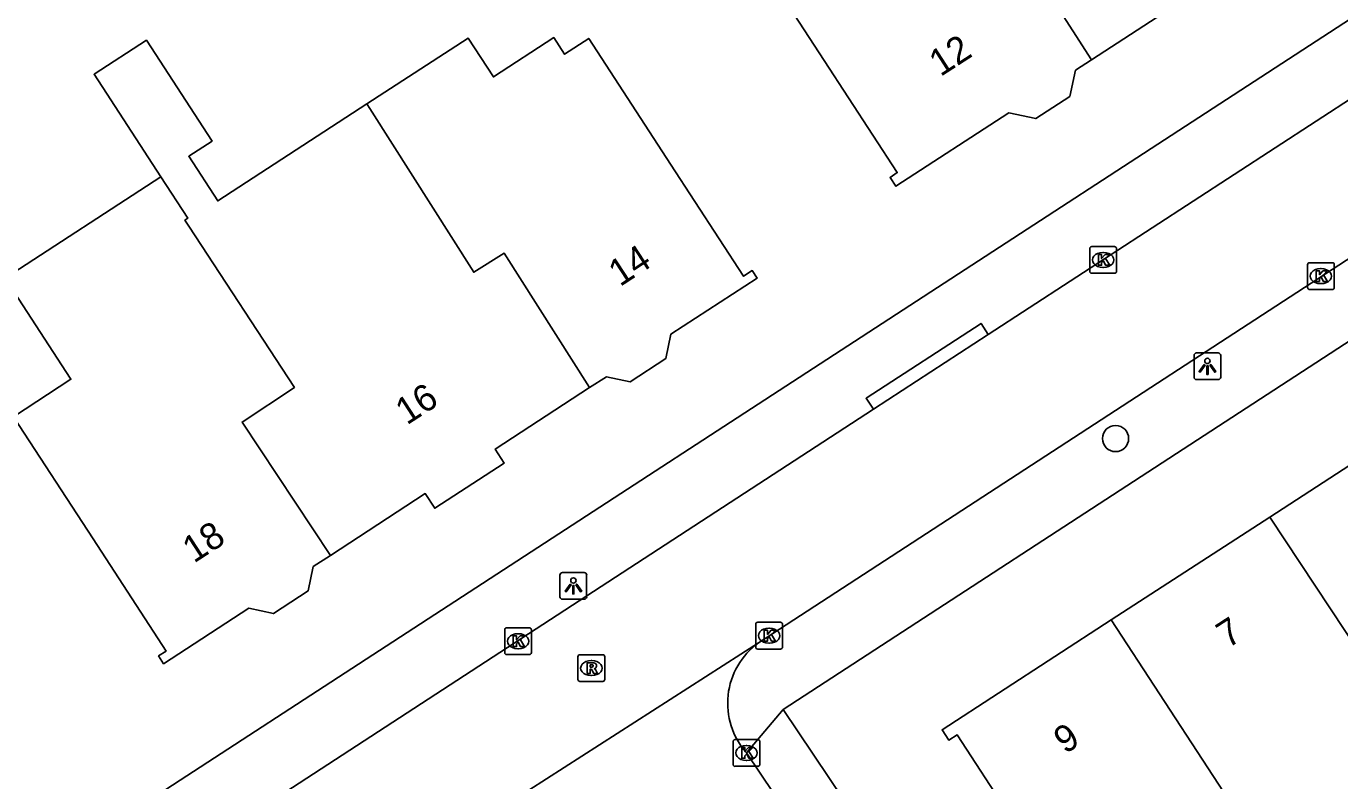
# Model space of a CAD drawing. Extents: x 161772 to 163123, y 383092 to 383917.
# Drawn here: x 162539.53 to 162588.61, y 383795.47 to 383823.67 of the extents above; entities that cross this region are included whole.
import ezdxf

# ---------------------------------------------------------------- set-up
doc = ezdxf.new("R2010")
doc.units = 0
for name, color, linetype in [('IMGEO_Boom', 7, 'Continuous'), ('IMGEO_Kolk', 7, 'Continuous'), ('IMGEO_Lichtpunt', 7, 'Continuous'), ('IMGEO_Pand', 7, 'Continuous'), ('IMGEO_Pand_nummerreeks', 7, 'Continuous'), ('IMGEO_Rijbaan_lokaal_open', 7, 'Continuous'), ('IMGEO_Rioolput', 7, 'Continuous'), ('IMGEO_Voetpad_open', 7, 'Continuous')]:
    doc.layers.add(name, color=color, linetype=linetype)

msp = doc.modelspace()

# ---------------------------------------------------------------- linework, layer by layer
at = {"layer": 'IMGEO_Boom'}
msp.add_circle((162580.231, 383808.261), 0.489, dxfattribs=at)
at = {"layer": 'IMGEO_Kolk'}
for p, q in [((162579.266, 383814.512), (162579.266, 383815.364)), ((162579.341, 383815.438), (162580.193, 383815.438)), ((162579.754, 383815.218), (162579.779, 383815.218)), ((162580.267, 383815.364), (162580.267, 383814.512)), ((162579.777, 383814.658), (162579.752, 383814.658)), ((162587.402, 383813.906), (162587.402, 383814.758)), ((162587.477, 383814.832), (162588.329, 383814.832)), ((162587.89, 383814.612), (162587.915, 383814.612)), ((162588.403, 383814.758), (162588.403, 383813.906)), ((162580.193, 383814.438), (162579.341, 383814.438)), ((162588.329, 383813.832), (162587.477, 383813.832)), ((162587.913, 383814.052), (162587.888, 383814.052)), ((162566.86, 383801.395), (162567.712, 383801.395)), ((162557.406, 383800.262), (162557.406, 383801.114)), ((162557.481, 383801.188), (162558.333, 383801.188)), ((162557.894, 383800.968), (162557.919, 383800.968)), ((162558.407, 383801.114), (162558.407, 383800.262)), ((162566.785, 383800.469), (162566.785, 383801.321)), ((162567.273, 383801.175), (162567.298, 383801.175)), ((162567.786, 383801.321), (162567.786, 383800.469)), ((162557.917, 383800.408), (162557.892, 383800.408)), ((162567.712, 383800.395), (162566.86, 383800.395)), ((162567.296, 383800.615), (162567.271, 383800.615)), ((162558.333, 383800.188), (162557.481, 383800.188)), ((162565.94, 383796.086), (162565.94, 383796.938)), ((162566.015, 383797.012), (162566.867, 383797.012)), ((162566.941, 383796.938), (162566.941, 383796.086)), ((162566.428, 383796.792), (162566.453, 383796.792)), ((162566.867, 383796.012), (162566.015, 383796.012)), ((162566.451, 383796.232), (162566.426, 383796.232))]:
    msp.add_line(p, q, dxfattribs=at)
for points in [[(162579.266, 383814.512), (162579.266, 383815.364)], [(162579.341, 383815.438), (162580.193, 383815.438)], [(162579.587, 383815.138), (162579.71, 383815.138), (162579.71, 383814.987), (162579.84, 383815.138), (162580.004, 383815.138), (162579.858, 383814.987), (162580.011, 383814.738), (162579.859, 383814.738), (162579.774, 383814.902), (162579.71, 383814.835), (162579.71, 383814.738), (162579.587, 383814.738), (162579.587, 383815.138)], [(162580.267, 383815.364), (162580.267, 383814.512)], [(162587.402, 383813.906), (162587.402, 383814.758)], [(162587.477, 383814.832), (162588.329, 383814.832)], [(162588.403, 383814.758), (162588.403, 383813.906)], [(162580.193, 383814.438), (162579.341, 383814.438)], [(162587.723, 383814.532), (162587.846, 383814.532), (162587.846, 383814.381), (162587.976, 383814.532), (162588.14, 383814.532), (162587.994, 383814.381), (162588.147, 383814.132), (162587.995, 383814.132), (162587.91, 383814.296), (162587.846, 383814.229), (162587.846, 383814.132), (162587.723, 383814.132), (162587.723, 383814.532)], [(162588.329, 383813.832), (162587.477, 383813.832)], [(162566.86, 383801.395), (162567.712, 383801.395)], [(162557.406, 383800.262), (162557.406, 383801.114)], [(162557.481, 383801.188), (162558.333, 383801.188)], [(162557.727, 383800.888), (162557.85, 383800.888), (162557.85, 383800.737), (162557.98, 383800.888), (162558.144, 383800.888), (162557.998, 383800.737), (162558.151, 383800.488), (162557.999, 383800.488), (162557.914, 383800.652), (162557.85, 383800.585), (162557.85, 383800.488), (162557.727, 383800.488), (162557.727, 383800.888)], [(162558.407, 383801.114), (162558.407, 383800.262)], [(162566.785, 383800.469), (162566.785, 383801.321)], [(162567.106, 383801.095), (162567.229, 383801.095), (162567.229, 383800.944), (162567.359, 383801.095), (162567.523, 383801.095), (162567.377, 383800.944), (162567.53, 383800.695), (162567.378, 383800.695), (162567.293, 383800.859), (162567.229, 383800.792), (162567.229, 383800.695), (162567.106, 383800.695), (162567.106, 383801.095)], [(162567.786, 383801.321), (162567.786, 383800.469)], [(162567.712, 383800.395), (162566.86, 383800.395)], [(162558.333, 383800.188), (162557.481, 383800.188)], [(162565.94, 383796.086), (162565.94, 383796.938)], [(162566.015, 383797.012), (162566.867, 383797.012)], [(162566.941, 383796.938), (162566.941, 383796.086)], [(162566.261, 383796.712), (162566.384, 383796.712), (162566.384, 383796.561), (162566.514, 383796.712), (162566.678, 383796.712), (162566.532, 383796.561), (162566.685, 383796.312), (162566.533, 383796.312), (162566.448, 383796.476), (162566.384, 383796.409), (162566.384, 383796.312), (162566.261, 383796.312), (162566.261, 383796.712)], [(162566.867, 383796.012), (162566.015, 383796.012)]]:
    msp.add_lwpolyline(points, dxfattribs=at)
for centre, start, end in [((162579.343, 383815.362), 91.552, 178.448), ((162579.343, 383815.362), 91.552, 178.448), ((162580.191, 383815.362), 1.552, 88.448), ((162580.191, 383815.362), 1.552, 88.448), ((162587.479, 383814.756), 91.552, 178.448), ((162587.479, 383814.756), 91.552, 178.448), ((162588.327, 383814.756), 1.552, 88.448), ((162588.327, 383814.756), 1.552, 88.448), ((162579.343, 383814.514), 181.552, 268.448), ((162579.343, 383814.514), 181.552, 268.448), ((162580.191, 383814.514), 271.552, 358.448), ((162580.191, 383814.514), 271.552, 358.448), ((162587.479, 383813.908), 181.552, 268.448), ((162587.479, 383813.908), 181.552, 268.448), ((162588.327, 383813.908), 271.552, 358.448), ((162588.327, 383813.908), 271.552, 358.448), ((162566.862, 383801.319), 91.552, 178.448), ((162566.862, 383801.319), 91.552, 178.448), ((162567.71, 383801.319), 1.552, 88.448), ((162567.71, 383801.319), 1.552, 88.448), ((162557.483, 383801.112), 91.552, 178.448), ((162557.483, 383801.112), 91.552, 178.448), ((162558.331, 383801.112), 1.552, 88.448), ((162558.331, 383801.112), 1.552, 88.448), ((162566.862, 383800.471), 181.552, 268.448), ((162566.862, 383800.471), 181.552, 268.448), ((162567.71, 383800.471), 271.552, 358.448), ((162567.71, 383800.471), 271.552, 358.448), ((162557.483, 383800.264), 181.552, 268.448), ((162557.483, 383800.264), 181.552, 268.448), ((162558.331, 383800.264), 271.552, 358.448), ((162558.331, 383800.264), 271.552, 358.448), ((162566.017, 383796.936), 91.552, 178.448), ((162566.017, 383796.936), 91.552, 178.448), ((162566.865, 383796.936), 1.552, 88.448), ((162566.865, 383796.936), 1.552, 88.448), ((162566.017, 383796.088), 181.552, 268.448), ((162566.017, 383796.088), 181.552, 268.448), ((162566.865, 383796.088), 271.552, 358.448), ((162566.865, 383796.088), 271.552, 358.448)]:
    msp.add_arc(centre, 0.0765, start, end, dxfattribs=at)
for centre, major_axis, ratio, start_param, end_param in [((162579.753, 383814.938), (-0.387, 0.002), 0.722429, 4.712389, 7.853982), ((162579.778, 383814.938), (-0.39, 0.002), 0.717154, 1.570796, 4.712389), ((162587.889, 383814.332), (-0.387, 0.002), 0.722429, 4.712389, 7.853982), ((162587.914, 383814.332), (-0.39, 0.002), 0.717154, 1.570796, 4.712389), ((162557.893, 383800.688), (-0.387, 0.002), 0.722429, 4.712389, 7.853982), ((162557.918, 383800.688), (-0.39, 0.002), 0.717154, 1.570796, 4.712389), ((162567.272, 383800.895), (-0.387, 0.002), 0.722429, 4.712389, 7.853982), ((162567.297, 383800.895), (-0.39, 0.002), 0.717154, 1.570796, 4.712389), ((162566.427, 383796.512), (-0.387, 0.002), 0.722429, 4.712389, 7.853982), ((162566.452, 383796.512), (-0.39, 0.002), 0.717154, 1.570796, 4.712389)]:
    msp.add_ellipse(centre, major_axis=major_axis, ratio=ratio, start_param=start_param, end_param=end_param, dxfattribs=at)
at = {"layer": 'IMGEO_Lichtpunt'}
for p, q in [((162583.162, 383811.365), (162583.162, 383810.558)), ((162583.162, 383811.365), (162583.162, 383810.558)), ((162584.064, 383811.46), (162583.256, 383811.46)), ((162584.064, 383811.46), (162583.256, 383811.46)), ((162584.158, 383810.558), (162584.158, 383811.365)), ((162584.158, 383810.558), (162584.158, 383811.365)), ((162583.256, 383810.464), (162584.064, 383810.464)), ((162583.256, 383810.464), (162584.064, 383810.464)), ((162559.473, 383803.159), (162559.473, 383802.352)), ((162559.473, 383803.159), (162559.473, 383802.352)), ((162560.375, 383803.254), (162559.567, 383803.254)), ((162560.375, 383803.254), (162559.567, 383803.254)), ((162560.469, 383802.352), (162560.469, 383803.159)), ((162560.469, 383802.352), (162560.469, 383803.159)), ((162559.567, 383802.258), (162560.375, 383802.258)), ((162559.567, 383802.258), (162560.375, 383802.258))]:
    msp.add_line(p, q, dxfattribs=at)
for points in [[(162583.536, 383811.029), (162583.575, 383811.001), (162583.387, 383810.739), (162583.349, 383810.766), (162583.536, 383811.029)], [(162583.638, 383810.981), (162583.685, 383810.981), (162583.685, 383810.659), (162583.638, 383810.659), (162583.638, 383810.981)], [(162583.748, 383811.001), (162583.786, 383811.028), (162583.973, 383810.766), (162583.934, 383810.738), (162583.748, 383811.001)], [(162559.847, 383802.823), (162559.886, 383802.795), (162559.698, 383802.533), (162559.66, 383802.56), (162559.847, 383802.823)], [(162560.059, 383802.795), (162560.097, 383802.822), (162560.284, 383802.56), (162560.245, 383802.532), (162560.059, 383802.795)], [(162559.949, 383802.775), (162559.996, 383802.775), (162559.996, 383802.453), (162559.949, 383802.453), (162559.949, 383802.775)]]:
    msp.add_lwpolyline(points, dxfattribs=at)
for centre in [(162583.661, 383811.163), (162559.972, 383802.957)]:
    msp.add_circle(centre, 0.0994, dxfattribs=at)
for centre, start, end in [((162583.256, 383811.365), 90, 180), ((162583.256, 383811.365), 90, 180), ((162584.064, 383811.365), 0, 90), ((162584.064, 383811.365), 0, 90), ((162583.256, 383810.558), 180, 270), ((162583.256, 383810.558), 180, 270), ((162584.064, 383810.558), 270, 0), ((162584.064, 383810.558), 270, 360), ((162559.567, 383803.159), 90, 180), ((162559.567, 383803.159), 90, 180), ((162560.375, 383803.159), 0, 90), ((162560.375, 383803.159), 0, 90), ((162559.567, 383802.352), 180, 270), ((162559.567, 383802.352), 180, 270), ((162560.375, 383802.352), 270, 0), ((162560.375, 383802.352), 270, 360)]:
    msp.add_arc(centre, 0.0946, start, end, dxfattribs=at)
at = {"layer": 'IMGEO_Pand'}
for points in [[(162572.216, 383833.472), (162568.476, 383831.038), (162569.457, 383829.53), (162567.079, 383827.982), (162567.513, 383827.315), (162566.544, 383826.696), (162569.347, 383822.389), (162572.075, 383818.199), (162571.805, 383818.023), (162572.022, 383817.69), (162576.24, 383820.436), (162577.251, 383820.222), (162578.523, 383821.05), (162578.729, 383822.023), (162579.33, 383822.414)], [(162572.216, 383833.472), (162579.33, 383822.414)], [(162579.33, 383822.414), (162585.412, 383826.373)], [(162552.253, 383820.767), (162546.687, 383817.145), (162545.604, 383818.809), (162546.475, 383819.376), (162544.02, 383823.148), (162542.064, 383821.874), (162544.56, 383818.04)], [(162560.576, 383810.164), (162561.207, 383810.574), (162562.095, 383810.386), (162563.426, 383811.252), (162563.618, 383812.163), (162566.84, 383814.259), (162566.657, 383814.54), (162566.334, 383814.33), (162563.607, 383818.521), (162560.55, 383823.217), (162559.642, 383822.625), (162559.239, 383823.245), (162556.984, 383821.778), (162556.038, 383823.231), (162552.253, 383820.767)], [(162552.253, 383820.767), (162552.365, 383820.595), (162556.251, 383814.475), (162557.383, 383815.193), (162560.576, 383810.164)], [(162544.56, 383818.04), (162538.742, 383814.253), (162541.201, 383810.475), (162539.052, 383809.076), (162542.025, 383804.509), (162544.753, 383800.318), (162544.474, 383800.136), (162544.663, 383799.846), (162547.845, 383801.917), (162548.766, 383801.722), (162550.062, 383802.566), (162550.255, 383803.479), (162550.898, 383803.897)], [(162550.898, 383803.897), (162547.594, 383808.875), (162549.55, 383810.174), (162545.606, 383816.202), (162545.461, 383816.428), (162545.565, 383816.496), (162544.56, 383818.04)], [(162550.898, 383803.897), (162554.439, 383806.202), (162554.793, 383805.658), (162557.39, 383807.348), (162557.051, 383807.869), (162560.576, 383810.164)], [(162591.765, 383809.078), (162585.989, 383805.327)], [(162585.989, 383805.327), (162580.071, 383801.483)], [(162585.989, 383805.327), (162593.302, 383794.279)], [(162580.071, 383801.483), (162573.751, 383797.378), (162574.001, 383796.993), (162574.312, 383797.194), (162576.244, 383794.22), (162575.566, 383793.78), (162579.168, 383788.233), (162579.764, 383788.62), (162581.148, 383786.49), (162585.358, 383789.188), (162587.287, 383790.424)], [(162587.287, 383790.424), (162580.071, 383801.483)]]:
    msp.add_lwpolyline(points, dxfattribs=at)
at = {"layer": 'IMGEO_Rijbaan_lokaal_open'}
for points in [[(162575.475, 383812.152), (162598.444, 383827.106)], [(162566.891, 383800.631), (162597.736, 383820.705)], [(162575.475, 383812.152), (162571.181, 383809.357)], [(162548.117, 383794.341), (162571.181, 383809.357)], [(162557.648, 383794.695), (162566.891, 383800.631)], [(162584.586, 383769.513), (162566.438, 383796.515)]]:
    msp.add_lwpolyline(points, dxfattribs=at)
msp.add_arc((162568.538, 383798.367), 2.8, 126.0354, 221.4034, dxfattribs=at)
at = {"layer": 'IMGEO_Rioolput'}
for p, q in [((162560.145, 383799.258), (162560.145, 383800.11)), ((162560.22, 383800.184), (162561.072, 383800.184)), ((162560.633, 383799.964), (162560.658, 383799.964)), ((162561.146, 383800.11), (162561.146, 383799.258)), ((162560.656, 383799.404), (162560.631, 383799.404)), ((162561.072, 383799.184), (162560.22, 383799.184))]:
    msp.add_line(p, q, dxfattribs=at)
for points in [[(162560.145, 383799.258), (162560.145, 383800.11)], [(162560.22, 383800.184), (162561.072, 383800.184)], [(162560.734, 383799.882), (162560.482, 383799.884), (162560.482, 383799.484)], [(162561.146, 383800.11), (162561.146, 383799.258)], [(162560.482, 383799.484), (162560.606, 383799.484), (162560.606, 383799.646), (162560.617, 383799.646)], [(162560.66, 383799.803), (162560.606, 383799.803), (162560.606, 383799.722)], [(162560.606, 383799.722), (162560.658, 383799.722)], [(162560.664, 383799.617), (162560.735, 383799.484), (162560.875, 383799.484), (162560.81, 383799.61)], [(162561.072, 383799.184), (162560.22, 383799.184)]]:
    msp.add_lwpolyline(points, dxfattribs=at)
for centre, radius, start, end in [((162560.222, 383800.108), 0.0765, 91.552, 178.448), ((162560.222, 383800.108), 0.0765, 91.552, 178.448), ((162560.733, 383799.772), 0.109, 350.3612, 89.416), ((162561.07, 383800.108), 0.0765, 1.552, 88.448), ((162561.07, 383800.108), 0.0765, 1.552, 88.448), ((162560.616, 383799.593), 0.0533, 26.0293, 88.6989), ((162560.642, 383799.911), 0.19, 274.7715, 282.9687), ((162560.666, 383799.707), 0.0964, 77.0061, 93.1865), ((162560.68, 383799.764), 0.0378, 276.6634, 79.6772), ((162560.731, 383799.772), 0.112, 277.5842, 350.9817), ((162560.715, 383799.557), 0.108, 29.5134, 73.7905), ((162560.222, 383799.26), 0.0765, 181.552, 268.448), ((162560.222, 383799.26), 0.0765, 181.552, 268.448), ((162561.07, 383799.26), 0.0765, 271.552, 358.448), ((162561.07, 383799.26), 0.0765, 271.552, 358.448)]:
    msp.add_arc(centre, radius, start, end, dxfattribs=at)
for centre, major_axis, ratio, start_param, end_param in [((162560.632, 383799.684), (-0.387, 0.002), 0.722429, 4.712389, 7.853982), ((162560.657, 383799.684), (-0.39, 0.002), 0.717154, 1.570796, 4.712389)]:
    msp.add_ellipse(centre, major_axis=major_axis, ratio=ratio, start_param=start_param, end_param=end_param, dxfattribs=at)
at = {"layer": 'IMGEO_Voetpad_open'}
for points in [[(162600.597, 383831.494), (162526.981, 383783.6), (162524.165, 383781.36), (162500, 383758.845), (162496.241, 383755.343)], [(162567.812, 383798.14), (162613.678, 383828.007)], [(162571.181, 383809.357), (162570.912, 383809.768), (162575.203, 383812.567), (162575.475, 383812.152)], [(162567.812, 383798.14), (162566.438, 383796.515)], [(162638.817, 383692.373), (162636.946, 383695.216), (162614.76, 383728.311), (162612.632, 383731.377), (162600.13, 383750), (162567.812, 383798.14)]]:
    msp.add_lwpolyline(points, dxfattribs=at)

# ---------------------------------------------------------------- texts
at = {"layer": 'IMGEO_Pand_nummerreeks'}
for s, rotation, p in [('12', 32.8803, (162573.688, 383821.768)), ('14', 33.1785, (162561.714, 383813.917)), ('16', 32.9222, (162553.75, 383808.746)), ('18', 33.0138, (162545.794, 383803.585)), ('7', 33.0028, (162584.426, 383800.401)), ('9', 33.0028, (162578.346, 383796.452))]:
    msp.add_text(s, height=1, rotation=rotation, dxfattribs=at).set_placement(p)

doc.saveas('drawing.dxf')
